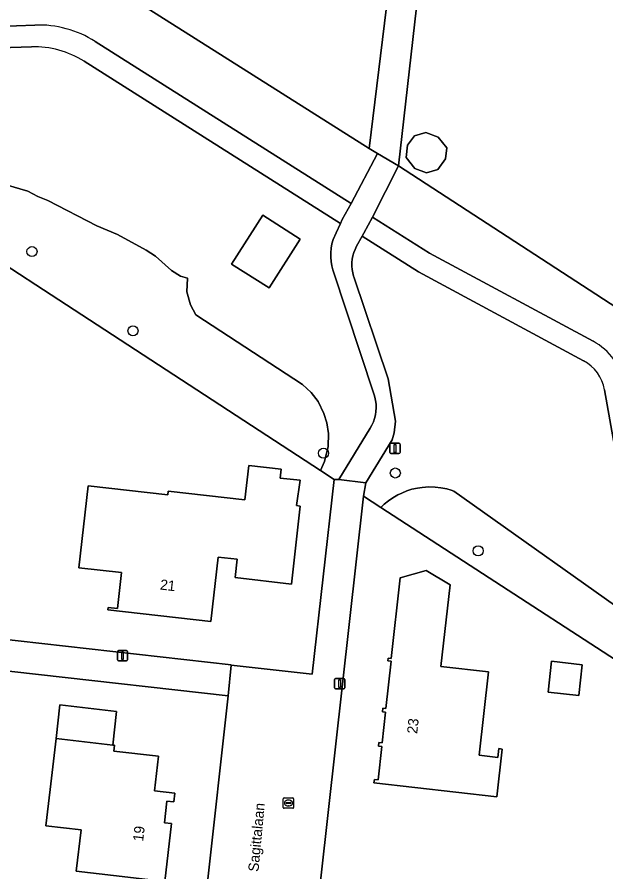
# Model space of a CAD drawing. Extents: x 162396 to 163643, y 386452 to 387406.
# Drawn here: x 163063.7 to 163120.8, y 386600.6 to 386683.6 of the extents above; entities that cross this region are included whole.
import ezdxf

# ---------------------------------------------------------------- set-up
doc = ezdxf.new("R2010")
doc.units = 0
for name, color, linetype in [('IMGEO_Afsluitpaal', 7, 'Continuous'), ('IMGEO_Boom', 7, 'Continuous'), ('IMGEO_Erf', 7, 'Continuous'), ('IMGEO_Groenvoorziening', 7, 'Continuous'), ('IMGEO_Kolk', 7, 'Continuous'), ('IMGEO_Lichtmast', 7, 'Continuous'), ('IMGEO_Openbare_ruimte_label', 7, 'Continuous'), ('IMGEO_Pand', 7, 'Continuous'), ('IMGEO_Pand_nummerreeks', 7, 'Continuous'), ('IMGEO_Voetpad_halfverhard', 7, 'Continuous'), ('IMGEO_Voetpad_open', 7, 'Continuous')]:
    doc.layers.add(name, color=color, linetype=linetype)

msp = doc.modelspace()

# ---------------------------------------------------------------- linework, layer by layer
at = {"layer": 'IMGEO_Afsluitpaal'}
for p, q in [((163099.844, 386641.308), (163099.844, 386642.108)), ((163099.844, 386642.108), (163099.844, 386641.308)), ((163099.944, 386642.208), (163100.734, 386642.208)), ((163100.734, 386642.208), (163099.944, 386642.208)), ((163100.834, 386642.108), (163100.834, 386641.308)), ((163100.834, 386641.308), (163100.834, 386642.108)), ((163100.734, 386641.208), (163099.944, 386641.208)), ((163099.944, 386641.208), (163100.734, 386641.208))]:
    msp.add_line(p, q, dxfattribs=at)
msp.add_lwpolyline([(163100.264, 386642.083), (163100.414, 386642.083), (163100.414, 386641.333), (163100.264, 386641.333), (163100.264, 386642.083)], dxfattribs=at)
for centre, start, end in [((163099.944, 386642.108), 90, 180), ((163099.944, 386642.108), 90, 180), ((163100.734, 386642.108), 0, 90), ((163100.734, 386642.108), 360, 90), ((163099.944, 386641.308), 180, 270), ((163099.944, 386641.308), 180, 270), ((163100.734, 386641.308), 270, 0), ((163100.734, 386641.308), 270, 0)]:
    msp.add_arc(centre, 0.1, start, end, dxfattribs=at)
at = {"layer": 'IMGEO_Boom'}
for centre in [(163065.119, 386660.805), (163074.922, 386653.122), (163093.406, 386641.242), (163100.376, 386639.328), (163108.419, 386631.78)]:
    msp.add_circle(centre, 0.489, dxfattribs=at)
at = {"layer": 'IMGEO_Erf'}
for points in [[(163015.183, 386724.559), (163016.209, 386723.896), (163016.667, 386722.344), (163026.239, 386716.082), (163097.834, 386670.816), (163102.259, 386707.064)], [(163105.857, 386714.628), (163105.226, 386709.074), (163100.687, 386669.113), (163169.53, 386624.376), (163169.693, 386624.27), (163170.774, 386633.603), (163171.8, 386643.594)], [(163026.16, 386642.139), (163049.253, 386639.503), (163047.656, 386624.851), (163084.437, 386620.705), (163084.452, 386620.703), (163092.306, 386619.818), (163094.455, 386638.702), (163093.106, 386639.582), (163036.266, 386676.636)], [(163153.99, 386599.564), (163154.3, 386600.048), (163147.369, 386604.55), (163132.249, 386614.371), (163098.967, 386635.988), (163097.29, 386637.077), (163090.42, 386575.726)], [(163085.957, 386598.897), (163082.131, 386599.35), (163084.149, 386617.704), (163047.319, 386621.839), (163018.036, 386625.127), (163015.257, 386620.642), (163000, 386596.016), (162999.395, 386595.039), (162995.246, 386588.336)]]:
    msp.add_lwpolyline(points, dxfattribs=at)
for points in [[(163104.5, 386668.772), (163103.39, 386668.449), (163102.261, 386668.872), (163101.424, 386669.918), (163101.561, 386671.132), (163102.237, 386672.043), (163103.323, 386672.359), (163104.549, 386671.9), (163105.379, 386670.872), (163105.257, 386669.792)], [(163086.17, 386640.053), (163089.297, 386639.698), (163089.196, 386638.843), (163091.14, 386638.622), (163090.796, 386636.165), (163091.158, 386636.124), (163090.298, 386628.558), (163084.833, 386629.179), (163085.036, 386630.965), (163083.198, 386631.174), (163082.488, 386624.926), (163072.491, 386626.061), (163072.516, 386626.283), (163073.404, 386626.182), (163073.8, 386629.673), (163069.68, 386630.14), (163070.58, 386638.071), (163078.297, 386637.196), (163078.34, 386637.579), (163085.778, 386636.735)], [(163098.306, 386609.277), (163098.342, 386609.594), (163098.709, 386609.553), (163099.079, 386612.808), (163098.752, 386612.845), (163098.79, 386613.175), (163099.089, 386613.141), (163099.429, 386616.127), (163099.132, 386616.161), (163099.173, 386616.516), (163099.449, 386616.485), (163099.973, 386621.086), (163099.645, 386621.124), (163099.675, 386621.381), (163099.972, 386621.347), (163100.86, 386629.153), (163103.377, 386629.88), (163105.701, 386628.468), (163104.802, 386620.563), (163109.429, 386620.036), (163108.509, 386611.952), (163110.328, 386611.745), (163110.424, 386612.593), (163110.743, 386612.556), (163110.216, 386607.922)], [(163115.194, 386618.07), (163115.536, 386621.072), (163118.521, 386620.732), (163118.179, 386617.73)], [(163069.882, 386604.718), (163066.479, 386605.113), (163066.885, 386608.615), (163067.461, 386613.581), (163067.839, 386616.842), (163073.328, 386616.204), (163072.95, 386612.944), (163073.121, 386612.924), (163073.054, 386612.352), (163077.385, 386611.849), (163076.997, 386608.508), (163078.976, 386608.278), (163078.876, 386607.417), (163078.208, 386607.494), (163077.965, 386605.4), (163078.657, 386605.32), (163078.006, 386599.716), (163073.04, 386600.292), (163069.417, 386600.713)]]:
    msp.add_lwpolyline(points, close=True, dxfattribs=at)
at = {"layer": 'IMGEO_Groenvoorziening'}
for points in [[(163021.779, 386712.613), (163021.229, 386711.757), (163020.504, 386710.629), (163018.653, 386707.748), (163018.22, 386707.075), (163017.546, 386707.507), (163011.707, 386711.248), (163011.033, 386711.68), (163011.468, 386712.351), (163012.89, 386714.542), (163009.247, 386717.145), (163007.784, 386715.123), (163006.517, 386713.046), (163000.61, 386704.855), (163000.29, 386704.411), (163035.465, 386681.75), (163063.605, 386682.718), (163065.406, 386682.78)], [(163071.256, 386681.192), (163096.099, 386665.463), (163098.658, 386670.324), (163097.834, 386670.816), (163026.239, 386716.082)], [(163065.071, 386680.664), (163036.607, 386679.749)], [(163062.612, 386667.298), (163064.732, 386666.671), (163065.695, 386666.141), (163066.659, 386665.755), (163071.428, 386663.296), (163073.403, 386662.477), (163076.198, 386660.934), (163077.113, 386660.355), (163078.655, 386658.957), (163079.522, 386658.427), (163080.198, 386658.221), (163080.135, 386656.909), (163080.515, 386655.639), (163081.022, 386654.66), (163091.38, 386647.928), (163092.214, 386647.137), (163092.876, 386646.263), (163093.455, 386645.105), (163093.741, 386644.192), (163093.889, 386643.156), (163093.845, 386641.889), (163093.497, 386640.443), (163093.106, 386639.582), (163094.455, 386638.702), (163094.885, 386638.711), (163097.938, 386643.666), (163098.108, 386643.971), (163098.249, 386644.291), (163098.362, 386644.621), (163098.444, 386644.96), (163098.496, 386645.306), (163098.517, 386645.654), (163098.506, 386646.003), (163098.465, 386646.35), (163098.393, 386646.692), (163098.325, 386646.923), (163094.325, 386659.047), (163094.224, 386659.421), (163094.147, 386659.844), (163094.109, 386660.271), (163094.109, 386660.701), (163094.147, 386661.128), (163094.223, 386661.551), (163094.337, 386661.965), (163094.638, 386662.623), (163095.05, 386663.524), (163070.175, 386679.273)], [(163036.266, 386676.636), (163093.106, 386639.582), (163093.497, 386640.443), (163093.845, 386641.889), (163093.889, 386643.156), (163093.741, 386644.192), (163093.455, 386645.105), (163092.876, 386646.263), (163092.214, 386647.137), (163091.38, 386647.928), (163081.022, 386654.66), (163080.515, 386655.639), (163080.135, 386656.909), (163080.198, 386658.221), (163079.522, 386658.427), (163078.655, 386658.957), (163077.113, 386660.355), (163076.198, 386660.934), (163073.403, 386662.477), (163071.428, 386663.296), (163066.659, 386665.755), (163065.695, 386666.141), (163064.732, 386666.671), (163062.612, 386667.298)], [(163100.687, 386669.113), (163098.157, 386664.153), (163103.69, 386660.641), (163119.568, 386652.105)], [(163122.636, 386647.864), (163123.308, 386644.057), (163125.39, 386632.266), (163140.098, 386623.858), (163141.831, 386620.589), (163140.82, 386618.804), (163158.876, 386606.957), (163165.325, 386616.866), (163168.877, 386622.376), (163169.473, 386623.808), (163169.53, 386624.376), (163100.687, 386669.113)], [(163118.643, 386650.218), (163102.629, 386658.828), (163097.163, 386662.297), (163096.624, 386661.319), (163096.477, 386661.022), (163096.358, 386660.713), (163096.266, 386660.394), (163096.204, 386660.069), (163096.171, 386659.739), (163096.167, 386659.408), (163096.193, 386659.077), (163096.248, 386658.751), (163096.332, 386658.43), (163096.355, 386658.36), (163099.667, 386648.466), (163100.393, 386644.358), (163100.263, 386643.211), (163100.064, 386642.537), (163097.523, 386638.37), (163097.29, 386637.077), (163098.967, 386635.988), (163099.287, 386636.292), (163099.707, 386636.633), (163100.143, 386636.935), (163100.605, 386637.204), (163100.996, 386637.388), (163101.486, 386637.591), (163101.991, 386637.755), (163102.532, 386637.869), (163102.988, 386637.935), (163103.643, 386637.983), (163104.255, 386637.967), (163104.78, 386637.905), (163105.376, 386637.787), (163105.78, 386637.669), (163106.052, 386637.575), (163124.665, 386624.373)], [(163124.062, 386628.284), (163120.688, 386647.391)], [(163124.665, 386624.373), (163106.052, 386637.575), (163105.78, 386637.669), (163105.376, 386637.787), (163104.78, 386637.905), (163104.255, 386637.967), (163103.643, 386637.983), (163102.988, 386637.935), (163102.532, 386637.869), (163101.991, 386637.755), (163101.486, 386637.591), (163100.996, 386637.388), (163100.605, 386637.204), (163100.143, 386636.935), (163099.707, 386636.633), (163099.287, 386636.292), (163098.967, 386635.988), (163132.249, 386614.371)]]:
    msp.add_lwpolyline(points, dxfattribs=at)
for points in [[(163091.158, 386662.022), (163087.531, 386664.343), (163084.496, 386659.6), (163088.123, 386657.279)], [(163087.531, 386664.343), (163091.158, 386662.022), (163088.123, 386657.279), (163084.496, 386659.6)]]:
    msp.add_lwpolyline(points, close=True, dxfattribs=at)
for centre, radius, start, end in [((163065.758, 386672.508), 10.278, 57.66233, 91.96339), ((163065.36, 386671.666), 9.003, 57.66881, 91.84186), ((163116.73, 386646.822), 5.997, 10.00888, 61.75615), ((163116.755, 386646.699), 3.994, 9.98047, 61.78211)]:
    msp.add_arc(centre, radius, start, end, dxfattribs=at)
at = {"layer": 'IMGEO_Kolk'}
for p, q in [((163089.508, 386606.885), (163089.508, 386607.737)), ((163089.583, 386607.811), (163090.435, 386607.811)), ((163090.509, 386607.737), (163090.509, 386606.885)), ((163089.767, 386607.305), (163089.767, 386607.317)), ((163090.205, 386607.268), (163089.807, 386607.268)), ((163089.81, 386607.354), (163090.208, 386607.354)), ((163090.019, 386607.031), (163089.994, 386607.031)), ((163089.996, 386607.591), (163090.021, 386607.591)), ((163090.251, 386607.317), (163090.251, 386607.305)), ((163090.435, 386606.811), (163089.583, 386606.811))]:
    msp.add_line(p, q, dxfattribs=at)
for points in [[(163089.508, 386606.885), (163089.508, 386607.737)], [(163089.583, 386607.811), (163090.435, 386607.811)], [(163090.509, 386607.737), (163090.509, 386606.885)], [(163090.435, 386606.811), (163089.583, 386606.811)]]:
    msp.add_lwpolyline(points, dxfattribs=at)
for centre, radius, start, end in [((163089.585, 386607.735), 0.0765, 91.55205, 178.44795), ((163089.585, 386607.735), 0.0765, 91.55205, 178.44795), ((163090.433, 386607.735), 0.0765, 1.55205, 88.44795), ((163090.433, 386607.735), 0.0765, 1.55205, 88.44795), ((163089.585, 386606.887), 0.0765, 181.55205, 268.44795), ((163089.585, 386606.887), 0.0765, 181.55205, 268.44795), ((163089.807, 386607.314), 0.0403, 85.87752, 175.75265), ((163089.804, 386607.304), 0.0366, 178.93798, 274.71019), ((163090.208, 386607.311), 0.043, 264.86636, 352.45326), ((163090.212, 386607.316), 0.0386, 1.73085, 96.63898), ((163090.433, 386606.887), 0.0765, 271.55205, 358.44795), ((163090.433, 386606.887), 0.0765, 271.55205, 358.44795)]:
    msp.add_arc(centre, radius, start, end, dxfattribs=at)
for centre, major_axis, ratio, start_param, end_param in [((163089.995, 386607.311), (-0.387, 0.002), 0.722429, 4.712389, 7.853982), ((163090.02, 386607.311), (-0.39, 0.002), 0.717154, 1.570796, 4.712389)]:
    msp.add_ellipse(centre, major_axis=major_axis, ratio=ratio, start_param=start_param, end_param=end_param, dxfattribs=at)
at = {"layer": 'IMGEO_Lichtmast'}
for p, q in [((163073.406, 386621.209), (163073.406, 386622.009)), ((163073.406, 386622.009), (163073.406, 386621.209)), ((163073.506, 386622.109), (163074.296, 386622.109)), ((163074.296, 386622.109), (163073.506, 386622.109)), ((163074.396, 386622.009), (163074.396, 386621.209)), ((163074.396, 386621.209), (163074.396, 386622.009)), ((163074.296, 386621.109), (163073.506, 386621.109)), ((163073.506, 386621.109), (163074.296, 386621.109)), ((163094.584, 386619.389), (163095.374, 386619.389)), ((163095.374, 386619.389), (163094.584, 386619.389)), ((163094.484, 386618.489), (163094.484, 386619.289)), ((163094.484, 386619.289), (163094.484, 386618.489)), ((163095.474, 386619.289), (163095.474, 386618.489)), ((163095.474, 386618.489), (163095.474, 386619.289)), ((163095.374, 386618.389), (163094.584, 386618.389)), ((163094.584, 386618.389), (163095.374, 386618.389))]:
    msp.add_line(p, q, dxfattribs=at)
for points in [[(163073.826, 386621.984), (163073.976, 386621.984), (163073.976, 386621.234), (163073.826, 386621.234), (163073.826, 386621.984)], [(163094.904, 386619.264), (163095.054, 386619.264), (163095.054, 386618.514), (163094.904, 386618.514), (163094.904, 386619.264)]]:
    msp.add_lwpolyline(points, dxfattribs=at)
for centre, start, end in [((163073.506, 386622.009), 90, 180), ((163073.506, 386622.009), 90, 180), ((163074.296, 386622.009), 0, 90), ((163074.296, 386622.009), 360, 90), ((163073.506, 386621.209), 180, 270), ((163073.506, 386621.209), 180, 270), ((163074.296, 386621.209), 270, 0), ((163074.296, 386621.209), 270, 0), ((163094.584, 386619.289), 90, 180), ((163094.584, 386619.289), 90, 180), ((163095.374, 386619.289), 0, 90), ((163095.374, 386619.289), 360, 90), ((163094.584, 386618.489), 180, 270), ((163094.584, 386618.489), 180, 270), ((163095.374, 386618.489), 270, 0), ((163095.374, 386618.489), 270, 0)]:
    msp.add_arc(centre, 0.1, start, end, dxfattribs=at)
at = {"layer": 'IMGEO_Pand'}
for points in [[(163102.261, 386668.872), (163103.39, 386668.449), (163104.5, 386668.772), (163105.257, 386669.792), (163105.379, 386670.872), (163104.549, 386671.9), (163103.323, 386672.359), (163102.237, 386672.043), (163101.561, 386671.132), (163101.424, 386669.918)], [(163091.158, 386636.124), (163090.796, 386636.165), (163091.14, 386638.622), (163089.196, 386638.843), (163089.297, 386639.698), (163086.17, 386640.053), (163085.778, 386636.735), (163078.34, 386637.579), (163078.297, 386637.196), (163070.58, 386638.071), (163069.68, 386630.14), (163073.8, 386629.673), (163073.404, 386626.182), (163072.516, 386626.283), (163072.491, 386626.061), (163082.488, 386624.926), (163083.198, 386631.174), (163085.036, 386630.965), (163084.833, 386629.179), (163090.298, 386628.558)], [(163099.972, 386621.347), (163099.675, 386621.381), (163099.645, 386621.124), (163099.973, 386621.086), (163099.449, 386616.485), (163099.173, 386616.516), (163099.132, 386616.161), (163099.429, 386616.127), (163099.089, 386613.141), (163098.79, 386613.175), (163098.752, 386612.845), (163099.079, 386612.808), (163098.709, 386609.553), (163098.342, 386609.594), (163098.306, 386609.277), (163110.216, 386607.922), (163110.743, 386612.556), (163110.424, 386612.593), (163110.328, 386611.745), (163108.509, 386611.952), (163109.429, 386620.036), (163104.802, 386620.563), (163105.701, 386628.468), (163103.377, 386629.88), (163100.86, 386629.153)], [(163115.194, 386618.07), (163118.179, 386617.73), (163118.521, 386620.732), (163115.536, 386621.072)], [(163073.328, 386616.204), (163067.839, 386616.842), (163067.461, 386613.581), (163072.95, 386612.944)], [(163078.976, 386608.278), (163076.997, 386608.508), (163077.385, 386611.849), (163073.054, 386612.352), (163073.121, 386612.924), (163072.95, 386612.944), (163067.461, 386613.581), (163066.885, 386608.615), (163066.479, 386605.113), (163069.882, 386604.718), (163069.417, 386600.713), (163073.04, 386600.292), (163078.006, 386599.716), (163078.657, 386605.32), (163077.965, 386605.4), (163078.208, 386607.494), (163078.876, 386607.417)]]:
    msp.add_lwpolyline(points, close=True, dxfattribs=at)
at = {"layer": 'IMGEO_Voetpad_halfverhard'}
for points in [[(163065.406, 386682.78), (163063.605, 386682.718), (163035.465, 386681.75), (163036.736, 386680.928), (163036.63, 386679.921), (163036.607, 386679.749), (163065.071, 386680.664)], [(163070.175, 386679.273), (163095.05, 386663.524), (163095.228, 386663.914), (163096.099, 386665.463), (163071.256, 386681.192)], [(163098.157, 386664.153), (163097.327, 386662.594), (163097.163, 386662.297), (163102.629, 386658.828), (163118.643, 386650.218)], [(163119.568, 386652.105), (163103.69, 386660.641), (163098.157, 386664.153)], [(163120.688, 386647.391), (163124.062, 386628.284)]]:
    msp.add_lwpolyline(points, dxfattribs=at)
msp.add_lwpolyline([(163096.355, 386658.36), (163096.332, 386658.43), (163096.248, 386658.751), (163096.193, 386659.077), (163096.167, 386659.408), (163096.171, 386659.739), (163096.204, 386660.069), (163096.266, 386660.394), (163096.358, 386660.713), (163096.477, 386661.022), (163096.624, 386661.319), (163097.163, 386662.297), (163097.327, 386662.594), (163098.157, 386664.153), (163100.687, 386669.113), (163098.658, 386670.324), (163096.099, 386665.463), (163095.228, 386663.914), (163095.05, 386663.524), (163094.638, 386662.623), (163094.337, 386661.965), (163094.223, 386661.551), (163094.147, 386661.128), (163094.109, 386660.701), (163094.109, 386660.271), (163094.147, 386659.844), (163094.224, 386659.421), (163094.325, 386659.047), (163098.325, 386646.923), (163098.393, 386646.692), (163098.465, 386646.35), (163098.506, 386646.003), (163098.517, 386645.654), (163098.496, 386645.306), (163098.444, 386644.96), (163098.362, 386644.621), (163098.249, 386644.291), (163098.108, 386643.971), (163097.938, 386643.666), (163094.885, 386638.711), (163097.523, 386638.37), (163100.064, 386642.537), (163100.263, 386643.211), (163100.393, 386644.358), (163099.667, 386648.466)], close=True, dxfattribs=at)
for centre, radius, start, end in [((163065.758, 386672.508), 10.278, 57.66233, 91.96339), ((163065.36, 386671.666), 9.003, 57.66881, 91.84186), ((163116.73, 386646.822), 5.997, 10.00888, 61.75615), ((163116.755, 386646.699), 3.994, 9.98047, 61.78211)]:
    msp.add_arc(centre, radius, start, end, dxfattribs=at)
at = {"layer": 'IMGEO_Voetpad_open'}
for points in [[(163102.259, 386707.064), (163097.834, 386670.816), (163098.658, 386670.324), (163100.687, 386669.113), (163105.226, 386709.074)], [(163097.29, 386637.077), (163097.523, 386638.37), (163094.885, 386638.711), (163094.455, 386638.702), (163092.306, 386619.818), (163084.452, 386620.703), (163084.149, 386617.704), (163082.131, 386599.35), (163085.957, 386598.897), (163082.937, 386572.643), (163078.11, 386572.372), (163078.116, 386572.369)], [(163090.42, 386575.726), (163097.29, 386637.077)]]:
    msp.add_lwpolyline(points, dxfattribs=at)
msp.add_lwpolyline([(163084.452, 386620.703), (163084.437, 386620.705), (163047.656, 386624.851), (163047.319, 386621.839), (163084.149, 386617.704)], close=True, dxfattribs=at)

# ---------------------------------------------------------------- texts
at = {"layer": 'IMGEO_Openbare_ruimte_label'}
msp.add_text('Sagittalaan', height=1, rotation=84.60854, dxfattribs=at).set_placement((163087.09, 386600.615))
at = {"layer": 'IMGEO_Pand_nummerreeks'}
for s, rotation, p in [('21', 353.52558, (163077.509, 386628.028)), ('23', 83.73872, (163102.495, 386613.995)), ('19', 83.53725, (163075.904, 386603.55))]:
    msp.add_text(s, height=1, rotation=rotation, dxfattribs=at).set_placement(p)

doc.saveas('drawing.dxf')
